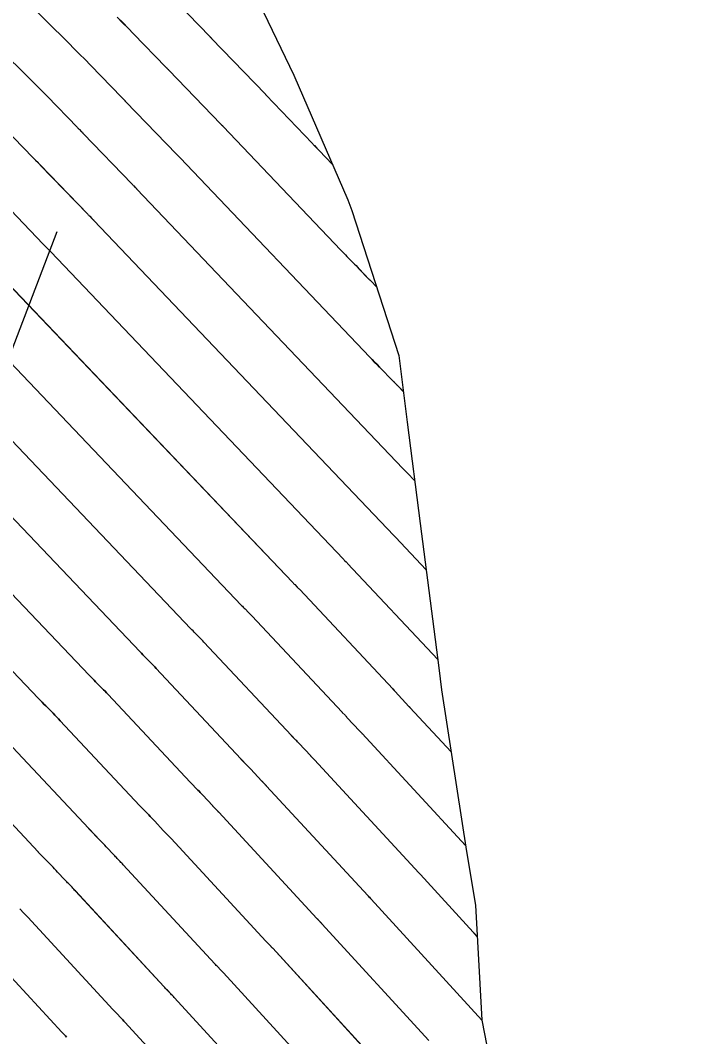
# Model space of a CAD drawing. Extents: x 954385 to 988206, y 1868364 to 1924553.
# Drawn here: x 956005.1 to 956044.1, y 1922973.1 to 1923031 of the extents above; entities that cross this region are included whole.
import ezdxf

# ---------------------------------------------------------------- set-up
doc = ezdxf.new("R2010")
doc.units = 0
for name, color, linetype in [('16', 7, 'Continuous'), ('24', 7, 'Continuous'), ('26', 7, 'Continuous'), ('6', 7, 'Continuous'), ('7', 7, 'Continuous')]:
    doc.layers.add(name, color=color, linetype=linetype)

msp = doc.modelspace()

# ---------------------------------------------------------------- linework, layer by layer
at = {"layer": '16'}
for points in [[(955959.63, 1923077.159), (956007.817, 1923029.662), (956008.127, 1923029.355), (956008.435, 1923029.046), (956008.742, 1923028.735), (956009.046, 1923028.423), (956010.829, 1923026.584), (956010.849, 1923026.564), (956010.869, 1923026.543), (956010.889, 1923026.523), (956010.909, 1923026.503), (956010.991, 1923026.421), (956011.011, 1923026.401), (956011.031, 1923026.38), (956011.052, 1923026.36), (956011.072, 1923026.339), (956013.949, 1923023.354), (956013.965, 1923023.337), (956013.982, 1923023.32), (956013.999, 1923023.303), (956014.015, 1923023.286), (956014.082, 1923023.219), (956014.099, 1923023.202), (956014.115, 1923023.186), (956014.132, 1923023.169), (956014.148, 1923023.151), (956024.948, 1923011.809), (956025.085, 1923011.666), (956025.222, 1923011.523), (956025.36, 1923011.381), (956025.498, 1923011.239), (956026.281, 1923010.439), (956026.305, 1923010.414), (956026.329, 1923010.389), (956026.353, 1923010.364), (956026.377, 1923010.339), (956026.517, 1923010.194), (956026.539, 1923010.171), (956026.86, 1923009.84)], [(955956.139, 1923076.397), (956005.383, 1923027.858), (956005.686, 1923027.557), (956005.987, 1923027.255), (956006.287, 1923026.952), (956006.585, 1923026.646), (956008.314, 1923024.863), (956008.34, 1923024.835), (956008.367, 1923024.808), (956008.394, 1923024.781), (956008.421, 1923024.754), (956008.528, 1923024.647), (956008.555, 1923024.62), (956008.582, 1923024.593), (956008.608, 1923024.566), (956008.635, 1923024.538), (956011.422, 1923021.647), (956011.444, 1923021.624), (956011.467, 1923021.6), (956011.49, 1923021.577), (956011.513, 1923021.554), (956011.605, 1923021.462), (956011.628, 1923021.438), (956011.651, 1923021.415), (956011.673, 1923021.392), (956011.696, 1923021.368), (956026.836, 1923005.468), (956026.902, 1923005.399), (956026.968, 1923005.331), (956027.034, 1923005.262), (956027.101, 1923005.194), (956027.5, 1923004.786)], [(956013.969, 1923031.976), (956015.858, 1923030.028), (956015.873, 1923030.013), (956015.887, 1923029.999), (956015.916, 1923029.97), (956015.931, 1923029.955), (956015.945, 1923029.941), (956019.004, 1923026.767), (956019.02, 1923026.751), (956019.04, 1923026.73), (956019.052, 1923026.718), (956021.663, 1923023.976), (956021.696, 1923023.941), (956021.729, 1923023.907), (956021.763, 1923023.872), (956021.796, 1923023.838), (956021.93, 1923023.701), (956021.963, 1923023.667), (956021.997, 1923023.632), (956022.03, 1923023.598), (956022.063, 1923023.563), (956022.829, 1923022.766)], [(956018.651, 1923031.94), (956020.615, 1923027.855), (956023.702, 1923020.759), (956023.926, 1923020.152), (956026.603, 1923011.897), (956027.077, 1923008.101), (956027.812, 1923002.334), (956028.87, 1922994.128), (956029.025, 1922992.866), (956030.445, 1922983.674), (956030.965, 1922980.623), (956031.33, 1922974.083), (956032.7, 1922966.972), (956033.245, 1922965.5), (956036.156, 1922957.859), (956036.949, 1922955.704), (956038.949, 1922950.161), (956041.09, 1922944.441), (956041.912, 1922942.655), (956044.117, 1922934.548)], [(956010.568, 1923031.152), (956010.883, 1923030.836), (956011.196, 1923030.519), (956011.508, 1923030.199), (956013.343, 1923028.306), (956013.357, 1923028.292), (956013.371, 1923028.278), (956013.384, 1923028.265), (956013.398, 1923028.251), (956013.453, 1923028.196), (956013.467, 1923028.182), (956013.481, 1923028.168), (956013.495, 1923028.154), (956013.508, 1923028.14), (956016.476, 1923025.06), (956016.497, 1923025.039), (956016.517, 1923025.018), (956016.559, 1923024.977), (956016.569, 1923024.966), (956016.579, 1923024.956), (956016.59, 1923024.945), (956016.6, 1923024.935), (956023.306, 1923017.893), (956023.39, 1923017.804), (956023.476, 1923017.715), (956023.561, 1923017.627), (956023.647, 1923017.539), (956023.991, 1923017.187), (956024.077, 1923017.099), (956024.162, 1923017.011), (956024.248, 1923016.922), (956024.333, 1923016.833), (956024.894, 1923016.249), (956024.908, 1923016.234), (956024.923, 1923016.22), (956024.958, 1923016.184), (956024.98, 1923016.162), (956025.34, 1923015.79)], [(956004.123, 1923024.869), (956005.799, 1923023.141), (956005.832, 1923023.107), (956005.865, 1923023.073), (956005.898, 1923023.04), (956005.932, 1923023.006), (956006.066, 1923022.873), (956006.099, 1923022.839), (956006.132, 1923022.806), (956006.165, 1923022.772), (956006.198, 1923022.738), (956008.894, 1923019.94), (956008.923, 1923019.91), (956008.952, 1923019.881), (956008.981, 1923019.851), (956009.011, 1923019.822), (956009.128, 1923019.704), (956009.157, 1923019.674), (956009.186, 1923019.645), (956009.215, 1923019.615), (956009.244, 1923019.585), (956026.321, 1923001.651), (956026.335, 1923001.636), (956026.349, 1923001.622), (956026.378, 1923001.593), (956026.392, 1923001.578), (956026.406, 1923001.564), (956028.152, 1922999.699)], [(956003.762, 1923020.937), (956006.367, 1923018.234), (956006.402, 1923018.197), (956006.438, 1923018.161), (956006.473, 1923018.125), (956006.509, 1923018.089), (956006.651, 1923017.946), (956006.687, 1923017.91), (956006.722, 1923017.874), (956006.757, 1923017.838), (956006.792, 1923017.802), (956023.432, 1923000.327), (956023.453, 1923000.305), (956023.473, 1923000.284), (956023.494, 1923000.262), (956023.515, 1923000.241), (956023.599, 1923000.156), (956023.62, 1923000.135), (956023.64, 1923000.114), (956023.661, 1923000.092), (956023.681, 1923000.071), (956028.81, 1922994.593)], [(956004.34, 1923016.018), (956020.543, 1922999.003), (956020.577, 1922998.967), (956020.611, 1922998.931), (956020.646, 1922998.896), (956020.681, 1922998.861), (956020.82, 1922998.72), (956020.854, 1922998.685), (956020.889, 1922998.649), (956020.923, 1922998.614), (956020.957, 1922998.578), (956026.25, 1922992.924), (956026.331, 1922992.841), (956026.345, 1922992.827), (956026.358, 1922992.814), (956026.371, 1922992.8), (956026.384, 1922992.786), (956027.177, 1922991.933), (956027.19, 1922991.92), (956027.216, 1922991.893), (956027.229, 1922991.879), (956029.569, 1922989.347)], [(956001.888, 1923014.235), (956017.654, 1922997.678), (956017.702, 1922997.629), (956017.75, 1922997.579), (956017.798, 1922997.529), (956017.846, 1922997.48), (956018.04, 1922997.284), (956018.089, 1922997.234), (956018.137, 1922997.185), (956018.185, 1922997.135), (956018.232, 1922997.085), (956023.367, 1922991.6), (956023.373, 1922991.594), (956023.539, 1922991.424), (956023.566, 1922991.396), (956023.594, 1922991.367), (956023.621, 1922991.339), (956023.648, 1922991.31), (956024.38, 1922990.523), (956024.391, 1922990.511), (956024.402, 1922990.5), (956024.413, 1922990.488), (956024.424, 1922990.477), (956024.467, 1922990.432), (956024.478, 1922990.42), (956024.489, 1922990.409), (956024.5, 1922990.397), (956024.511, 1922990.386), (956030.391, 1922984.024)], [(956031.065, 1922978.832), (956030.921, 1922978.987), (956030.897, 1922979.013), (956030.873, 1922979.038), (956030.849, 1922979.064), (956030.825, 1922979.09), (956027.827, 1922982.367), (956027.812, 1922982.383), (956027.797, 1922982.399), (956027.766, 1922982.431), (956027.75, 1922982.447), (956027.735, 1922982.464), (956021.792, 1922988.893), (956021.775, 1922988.911), (956021.758, 1922988.93), (956021.741, 1922988.948), (956021.723, 1922988.966), (956021.653, 1922989.039), (956021.635, 1922989.057), (956021.618, 1922989.075), (956021.601, 1922989.094), (956021.583, 1922989.112), (956020.913, 1922989.833), (956020.871, 1922989.877), (956020.83, 1922989.921), (956020.788, 1922989.965), (956020.746, 1922990.008), (956020.492, 1922990.268), (956020.485, 1922990.276), (956015.507, 1922995.591), (956015.446, 1922995.656), (956015.385, 1922995.72), (956015.323, 1922995.784), (956015.261, 1922995.847), (956015.012, 1922996.1), (956014.95, 1922996.163), (956014.888, 1922996.226), (956014.826, 1922996.29), (956014.765, 1922996.354), (955999.436, 1923012.452)], [(956031.331, 1922974.075), (956031.326, 1922974.081), (956025.025, 1922980.967), (956025.009, 1922980.984), (956024.994, 1922981.001), (956024.978, 1922981.018), (956024.962, 1922981.034), (956024.898, 1922981.101), (956024.882, 1922981.118), (956024.866, 1922981.134), (956024.85, 1922981.151), (956024.834, 1922981.168), (956019.074, 1922987.4), (956019.05, 1922987.425), (956019.027, 1922987.451), (956019.003, 1922987.476), (956018.979, 1922987.501), (956018.882, 1922987.601), (956018.858, 1922987.626), (956018.834, 1922987.651), (956018.81, 1922987.676), (956018.787, 1922987.701), (956018.177, 1922988.356), (956018.122, 1922988.416), (956018.066, 1922988.475), (956018.01, 1922988.533), (956017.953, 1922988.592), (956017.612, 1922988.94), (956017.602, 1922988.951), (956012.782, 1922994.098), (956012.708, 1922994.177), (956012.633, 1922994.256), (956012.558, 1922994.333), (956012.482, 1922994.411), (956012.177, 1922994.719), (956012.101, 1922994.796), (956012.026, 1922994.874), (956011.95, 1922994.952), (956011.876, 1922995.03), (955996.984, 1923010.669)], [(955994.532, 1923008.885), (956008.986, 1922993.706), (956009.075, 1922993.614), (956009.164, 1922993.521), (956009.253, 1922993.43), (956009.343, 1922993.339), (956009.703, 1922992.974), (956009.792, 1922992.883), (956009.881, 1922992.791), (956009.97, 1922992.698), (956010.058, 1922992.605), (956014.719, 1922987.627), (956014.735, 1922987.611), (956015.16, 1922987.175), (956015.231, 1922987.102), (956015.302, 1922987.028), (956015.372, 1922986.954), (956015.442, 1922986.88), (956015.99, 1922986.291), (956016.02, 1922986.258), (956016.05, 1922986.226), (956016.081, 1922986.194), (956016.111, 1922986.163), (956016.234, 1922986.036), (956016.265, 1922986.004), (956016.295, 1922985.972), (956016.326, 1922985.939), (956016.356, 1922985.907), (956021.933, 1922979.873), (956021.957, 1922979.847), (956021.981, 1922979.822), (956022.005, 1922979.796), (956022.03, 1922979.771), (956022.127, 1922979.67), (956022.151, 1922979.644), (956022.175, 1922979.619), (956022.199, 1922979.593), (956022.223, 1922979.568), (956028.313, 1922972.913)], [(955992.081, 1923007.102), (956006.097, 1922992.382), (956006.199, 1922992.275), (956006.302, 1922992.169), (956006.405, 1922992.063), (956006.508, 1922991.958), (956006.924, 1922991.538), (956007.027, 1922991.432), (956007.13, 1922991.326), (956007.232, 1922991.22), (956007.333, 1922991.112), (956011.837, 1922986.302), (956011.856, 1922986.283), (956012.367, 1922985.759), (956012.453, 1922985.671), (956012.538, 1922985.582), (956012.622, 1922985.493), (956012.706, 1922985.403), (956013.193, 1922984.88), (956013.229, 1922984.841), (956013.266, 1922984.802), (956013.303, 1922984.763), (956013.341, 1922984.724), (956013.49, 1922984.57), (956013.527, 1922984.531), (956013.564, 1922984.493), (956013.601, 1922984.453), (956013.637, 1922984.414), (956019.033, 1922978.577), (956019.065, 1922978.543), (956019.097, 1922978.509), (956019.129, 1922978.475), (956019.162, 1922978.441), (956019.292, 1922978.305), (956019.324, 1922978.271), (956019.357, 1922978.237), (956019.389, 1922978.203), (956019.42, 1922978.168), (956025.299, 1922971.744)], [(956022.286, 1922970.575), (956016.618, 1922976.769), (956016.578, 1922976.812), (956016.538, 1922976.855), (956016.498, 1922976.898), (956016.457, 1922976.941), (956016.293, 1922977.11), (956016.253, 1922977.153), (956016.212, 1922977.196), (956016.172, 1922977.239), (956016.132, 1922977.282), (956010.919, 1922982.921), (956010.876, 1922982.967), (956010.833, 1922983.013), (956010.789, 1922983.059), (956010.746, 1922983.105), (956010.57, 1922983.286), (956010.526, 1922983.332), (956010.482, 1922983.377), (956010.439, 1922983.423), (956010.396, 1922983.47), (956009.952, 1922983.947), (956009.863, 1922984.042), (956009.774, 1922984.136), (956009.684, 1922984.229), (956009.594, 1922984.322), (956008.974, 1922984.957), (956008.956, 1922984.976), (956008.954, 1922984.978), (956004.608, 1922989.619)], [(956019.272, 1922969.407), (956013.816, 1922975.369), (956013.768, 1922975.421), (956013.72, 1922975.473), (956013.671, 1922975.525), (956013.622, 1922975.576), (956013.425, 1922975.78), (956013.376, 1922975.831), (956013.328, 1922975.883), (956013.279, 1922975.934), (956013.231, 1922975.986), (956008.201, 1922981.428), (956008.151, 1922981.481), (956008.102, 1922981.534), (956008.052, 1922981.587), (956008.001, 1922981.639), (956007.799, 1922981.848), (956007.749, 1922981.9), (956007.699, 1922981.953), (956007.649, 1922982.006), (956007.599, 1922982.059), (956007.183, 1922982.506), (956007.097, 1922982.598), (956007.01, 1922982.69), (956006.923, 1922982.78), (956006.835, 1922982.871), (956006.097, 1922983.627), (956006.076, 1922983.649), (956006.072, 1922983.653), (956001.884, 1922988.126)], [(956005.028, 1922980.41), (956005.257, 1922980.174), (956005.314, 1922980.115), (956005.37, 1922980.055), (956005.427, 1922979.995), (956005.483, 1922979.935), (956010.33, 1922974.691), (956010.386, 1922974.63), (956010.443, 1922974.57), (956010.5, 1922974.51), (956010.557, 1922974.45), (956010.787, 1922974.211), (956010.844, 1922974.151), (956010.901, 1922974.091), (956010.958, 1922974.031), (956011.014, 1922973.97), (956016.259, 1922968.238)], [(956007.689, 1922973.12), (956007.624, 1922973.188), (956007.559, 1922973.257), (956007.494, 1922973.326), (956007.429, 1922973.395), (956002.764, 1922978.442)]]:
    msp.add_lwpolyline(points, dxfattribs=at)
at = {"layer": '24'}
msp.add_lwpolyline([(956018.651, 1923031.94), (956020.615, 1923027.855), (956023.702, 1923020.759), (956023.926, 1923020.152), (956026.603, 1923011.897), (956027.077, 1923008.101), (956027.812, 1923002.334), (956028.87, 1922994.128), (956029.025, 1922992.866), (956030.445, 1922983.674), (956030.965, 1922980.623), (956031.33, 1922974.083), (956032.7, 1922966.972), (956033.245, 1922965.5), (956036.156, 1922957.859), (956036.949, 1922955.704), (956038.949, 1922950.161), (956041.09, 1922944.441), (956041.912, 1922942.655), (956044.117, 1922934.548)], dxfattribs=at)
at = {"layer": '26'}
msp.add_lwpolyline([(956007.131, 1923018.928), (955990.47, 1922975.275), (955989.52, 1922981.199), (955990.47, 1922975.275), (955995.126, 1922979.06)], dxfattribs=at)
at = {"layer": '6'}
for points in [[(956013.969, 1923031.976), (956015.857, 1923030.027), (956015.871, 1923030.012), (956015.886, 1923029.998), (956015.915, 1923029.969), (956015.93, 1923029.954), (956015.944, 1923029.939), (956019.003, 1923026.766), (956019.019, 1923026.75), (956019.039, 1923026.73), (956019.051, 1923026.717), (956021.663, 1923023.974), (956021.696, 1923023.94), (956021.729, 1923023.905), (956021.762, 1923023.871), (956021.796, 1923023.837), (956021.93, 1923023.7), (956021.963, 1923023.666), (956021.996, 1923023.631), (956022.03, 1923023.597), (956022.063, 1923023.562), (956022.83, 1923022.762)], [(956003.761, 1923020.936), (956006.366, 1923018.233), (956006.401, 1923018.197), (956006.436, 1923018.161), (956006.472, 1923018.125), (956006.507, 1923018.089), (956006.65, 1923017.946), (956006.686, 1923017.91), (956006.721, 1923017.874), (956006.756, 1923017.837), (956006.791, 1923017.801), (956023.432, 1923000.327), (956023.453, 1923000.305), (956023.473, 1923000.284), (956023.494, 1923000.262), (956023.515, 1923000.241), (956023.599, 1923000.156), (956023.62, 1923000.135), (956023.64, 1923000.114), (956023.661, 1923000.092), (956023.681, 1923000.071), (956028.81, 1922994.593)], [(956028.313, 1922972.913), (956022.223, 1922979.568), (956022.199, 1922979.594), (956022.175, 1922979.619), (956022.151, 1922979.645), (956022.127, 1922979.67), (956022.03, 1922979.771), (956022.006, 1922979.796), (956021.982, 1922979.822), (956021.958, 1922979.847), (956021.934, 1922979.873), (956016.355, 1922985.907), (956016.325, 1922985.94), (956016.295, 1922985.972), (956016.264, 1922986.004), (956016.234, 1922986.036), (956016.111, 1922986.163), (956016.08, 1922986.195), (956016.05, 1922986.227), (956016.019, 1922986.259), (956015.989, 1922986.291), (956015.442, 1922986.879), (956015.372, 1922986.954), (956015.302, 1922987.028), (956015.231, 1922987.102), (956015.16, 1922987.175), (956014.735, 1922987.61), (956014.721, 1922987.625), (956014.719, 1922987.626), (956010.058, 1922992.605), (956009.97, 1922992.698), (956009.881, 1922992.791), (956009.792, 1922992.883), (956009.703, 1922992.974), (956009.343, 1922993.338), (956009.253, 1922993.43), (956009.164, 1922993.521), (956009.075, 1922993.613), (956008.986, 1922993.706), (955994.532, 1923008.885)], [(956002.764, 1922978.443), (956007.43, 1922973.396), (956007.494, 1922973.326), (956007.559, 1922973.257), (956007.624, 1922973.188), (956007.69, 1922973.12)]]:
    msp.add_lwpolyline(points, dxfattribs=at)
at = {"layer": '7'}
for points in [[(956026.86, 1923009.841), (956026.538, 1923010.174), (956026.53, 1923010.181), (956026.518, 1923010.193), (956026.516, 1923010.195), (956026.376, 1923010.342), (956026.352, 1923010.366), (956026.328, 1923010.391), (956026.303, 1923010.416), (956026.279, 1923010.441), (956025.498, 1923011.239), (956025.36, 1923011.381), (956025.222, 1923011.523), (956025.085, 1923011.666), (956024.948, 1923011.808), (956014.147, 1923023.151), (956014.13, 1923023.168), (956014.114, 1923023.185), (956014.098, 1923023.202), (956014.081, 1923023.218), (956014.014, 1923023.285), (956013.997, 1923023.302), (956013.981, 1923023.319), (956013.964, 1923023.336), (956013.948, 1923023.353), (956011.071, 1923026.338), (956011.051, 1923026.359), (956011.03, 1923026.379), (956011.01, 1923026.4), (956010.99, 1923026.42), (956010.908, 1923026.502), (956010.888, 1923026.522), (956010.868, 1923026.542), (956010.848, 1923026.563), (956010.828, 1923026.584), (956009.046, 1923028.423), (956008.742, 1923028.735), (956008.436, 1923029.046), (956008.127, 1923029.355), (956007.818, 1923029.662), (955959.626, 1923077.163)], [(955956.139, 1923076.396), (956005.383, 1923027.858), (956005.686, 1923027.558), (956005.988, 1923027.256), (956006.287, 1923026.952), (956006.585, 1923026.646), (956008.313, 1923024.862), (956008.339, 1923024.835), (956008.366, 1923024.807), (956008.393, 1923024.78), (956008.42, 1923024.753), (956008.527, 1923024.646), (956008.554, 1923024.619), (956008.581, 1923024.592), (956008.607, 1923024.565), (956008.634, 1923024.537), (956011.421, 1923021.646), (956011.443, 1923021.623), (956011.466, 1923021.6), (956011.489, 1923021.576), (956011.512, 1923021.553), (956011.604, 1923021.461), (956011.627, 1923021.438), (956011.65, 1923021.414), (956011.672, 1923021.391), (956011.695, 1923021.367), (956026.836, 1923005.468), (956026.901, 1923005.4), (956026.967, 1923005.331), (956027.034, 1923005.263), (956027.1, 1923005.195), (956027.499, 1923004.787)], [(956010.569, 1923031.152), (956010.884, 1923030.837), (956011.197, 1923030.519), (956011.508, 1923030.2), (956013.342, 1923028.305), (956013.356, 1923028.291), (956013.37, 1923028.277), (956013.383, 1923028.264), (956013.397, 1923028.25), (956013.452, 1923028.195), (956013.466, 1923028.181), (956013.48, 1923028.167), (956013.494, 1923028.153), (956013.507, 1923028.139), (956016.475, 1923025.06), (956016.496, 1923025.039), (956016.516, 1923025.018), (956016.558, 1923024.976), (956016.568, 1923024.966), (956016.578, 1923024.955), (956016.589, 1923024.945), (956016.599, 1923024.934), (956023.306, 1923017.891), (956023.39, 1923017.803), (956023.476, 1923017.714), (956023.561, 1923017.626), (956023.647, 1923017.538), (956023.99, 1923017.187), (956024.076, 1923017.099), (956024.162, 1923017.011), (956024.247, 1923016.923), (956024.332, 1923016.834), (956024.895, 1923016.248), (956024.909, 1923016.234), (956024.923, 1923016.22), (956024.951, 1923016.193), (956024.965, 1923016.179), (956024.978, 1923016.165), (956025.34, 1923015.791)], [(956004.123, 1923024.869), (956005.798, 1923023.14), (956005.831, 1923023.106), (956005.864, 1923023.072), (956005.897, 1923023.039), (956005.931, 1923023.005), (956006.065, 1923022.872), (956006.098, 1923022.838), (956006.131, 1923022.805), (956006.164, 1923022.771), (956006.197, 1923022.737), (956008.893, 1923019.94), (956008.922, 1923019.91), (956008.951, 1923019.88), (956008.98, 1923019.85), (956009.01, 1923019.821), (956009.127, 1923019.703), (956009.156, 1923019.674), (956009.185, 1923019.644), (956009.214, 1923019.614), (956009.243, 1923019.584), (956026.321, 1923001.651), (956026.335, 1923001.636), (956026.349, 1923001.622), (956026.378, 1923001.593), (956026.392, 1923001.578), (956026.406, 1923001.564), (956028.152, 1922999.699)], [(956004.339, 1923016.018), (956020.543, 1922999.002), (956020.577, 1922998.967), (956020.611, 1922998.931), (956020.646, 1922998.896), (956020.681, 1922998.861), (956020.82, 1922998.72), (956020.854, 1922998.685), (956020.889, 1922998.649), (956020.923, 1922998.613), (956020.957, 1922998.577), (956026.25, 1922992.924), (956026.253, 1922992.921), (956026.331, 1922992.84), (956026.345, 1922992.827), (956026.358, 1922992.813), (956026.371, 1922992.8), (956026.383, 1922992.786), (956027.176, 1922991.934), (956027.189, 1922991.92), (956027.215, 1922991.893), (956027.228, 1922991.879), (956029.568, 1922989.348)], [(956001.887, 1923014.234), (956017.654, 1922997.678), (956017.702, 1922997.628), (956017.75, 1922997.579), (956017.798, 1922997.529), (956017.846, 1922997.48), (956018.04, 1922997.283), (956018.089, 1922997.234), (956018.137, 1922997.185), (956018.184, 1922997.135), (956018.232, 1922997.084), (956023.367, 1922991.6), (956023.373, 1922991.593), (956023.539, 1922991.424), (956023.566, 1922991.396), (956023.594, 1922991.367), (956023.621, 1922991.338), (956023.648, 1922991.309), (956024.379, 1922990.523), (956024.39, 1922990.511), (956024.401, 1922990.5), (956024.412, 1922990.489), (956024.423, 1922990.477), (956024.467, 1922990.432), (956024.478, 1922990.421), (956024.488, 1922990.409), (956024.499, 1922990.398), (956024.51, 1922990.386), (956030.391, 1922984.025)], [(956031.065, 1922978.835), (956030.921, 1922978.988), (956030.897, 1922979.014), (956030.873, 1922979.04), (956030.849, 1922979.066), (956030.825, 1922979.092), (956027.828, 1922982.367), (956027.813, 1922982.383), (956027.797, 1922982.399), (956027.766, 1922982.432), (956027.751, 1922982.448), (956027.736, 1922982.464), (956021.792, 1922988.893), (956021.775, 1922988.912), (956021.757, 1922988.93), (956021.74, 1922988.948), (956021.722, 1922988.967), (956021.652, 1922989.039), (956021.635, 1922989.057), (956021.617, 1922989.076), (956021.6, 1922989.094), (956021.583, 1922989.112), (956020.913, 1922989.833), (956020.871, 1922989.877), (956020.83, 1922989.921), (956020.788, 1922989.964), (956020.746, 1922990.008), (956020.493, 1922990.266), (956020.485, 1922990.275), (956015.507, 1922995.591), (956015.446, 1922995.656), (956015.385, 1922995.72), (956015.323, 1922995.784), (956015.261, 1922995.847), (956015.012, 1922996.099), (956014.95, 1922996.163), (956014.888, 1922996.226), (956014.826, 1922996.29), (956014.765, 1922996.354), (955999.435, 1923012.451)], [(955996.983, 1923010.668), (956011.876, 1922995.03), (956011.95, 1922994.952), (956012.026, 1922994.874), (956012.101, 1922994.796), (956012.177, 1922994.719), (956012.482, 1922994.411), (956012.558, 1922994.333), (956012.633, 1922994.255), (956012.708, 1922994.177), (956012.782, 1922994.098), (956017.602, 1922988.951), (956017.615, 1922988.938), (956017.953, 1922988.591), (956018.01, 1922988.533), (956018.066, 1922988.474), (956018.122, 1922988.415), (956018.177, 1922988.356), (956018.786, 1922987.702), (956018.81, 1922987.676), (956018.833, 1922987.651), (956018.857, 1922987.626), (956018.881, 1922987.601), (956018.978, 1922987.501), (956019.002, 1922987.476), (956019.026, 1922987.451), (956019.05, 1922987.426), (956019.073, 1922987.4), (956024.835, 1922981.169), (956024.85, 1922981.152), (956024.866, 1922981.135), (956024.882, 1922981.118), (956024.898, 1922981.101), (956024.962, 1922981.035), (956024.978, 1922981.018), (956024.994, 1922981.001), (956025.01, 1922980.984), (956025.025, 1922980.967), (956031.327, 1922974.082), (956031.331, 1922974.077)], [(956025.3, 1922971.745), (956019.421, 1922978.168), (956019.389, 1922978.203), (956019.357, 1922978.237), (956019.325, 1922978.272), (956019.292, 1922978.305), (956019.162, 1922978.441), (956019.13, 1922978.475), (956019.097, 1922978.509), (956019.065, 1922978.543), (956019.033, 1922978.578), (956013.637, 1922984.414), (956013.6, 1922984.454), (956013.564, 1922984.493), (956013.527, 1922984.532), (956013.489, 1922984.57), (956013.34, 1922984.725), (956013.303, 1922984.763), (956013.266, 1922984.802), (956013.229, 1922984.841), (956013.192, 1922984.88), (956012.706, 1922985.403), (956012.622, 1922985.492), (956012.538, 1922985.582), (956012.453, 1922985.67), (956012.367, 1922985.758), (956011.856, 1922986.283), (956011.838, 1922986.3), (956011.837, 1922986.302), (956007.333, 1922991.112), (956007.232, 1922991.22), (956007.13, 1922991.326), (956007.027, 1922991.432), (956006.924, 1922991.538), (956006.508, 1922991.958), (956006.405, 1922992.063), (956006.302, 1922992.169), (956006.199, 1922992.275), (956006.097, 1922992.382), (955992.08, 1923007.101)], [(956022.286, 1922970.576), (956016.619, 1922976.769), (956016.579, 1922976.812), (956016.538, 1922976.855), (956016.498, 1922976.898), (956016.457, 1922976.941), (956016.294, 1922977.111), (956016.253, 1922977.153), (956016.213, 1922977.196), (956016.172, 1922977.239), (956016.132, 1922977.282), (956010.919, 1922982.921), (956010.876, 1922982.968), (956010.832, 1922983.014), (956010.789, 1922983.059), (956010.745, 1922983.105), (956010.569, 1922983.286), (956010.525, 1922983.332), (956010.482, 1922983.378), (956010.439, 1922983.424), (956010.395, 1922983.47), (956009.952, 1922983.947), (956009.863, 1922984.041), (956009.774, 1922984.135), (956009.684, 1922984.229), (956009.594, 1922984.322), (956008.976, 1922984.955), (956008.958, 1922984.973), (956008.954, 1922984.977), (956004.608, 1922989.619)], [(956019.273, 1922969.407), (956013.816, 1922975.37), (956013.768, 1922975.422), (956013.72, 1922975.473), (956013.671, 1922975.525), (956013.622, 1922975.576), (956013.426, 1922975.78), (956013.377, 1922975.832), (956013.328, 1922975.883), (956013.28, 1922975.935), (956013.231, 1922975.987), (956008.2, 1922981.429), (956008.151, 1922981.482), (956008.101, 1922981.535), (956008.051, 1922981.587), (956008.001, 1922981.64), (956007.799, 1922981.848), (956007.748, 1922981.901), (956007.698, 1922981.953), (956007.648, 1922982.006), (956007.599, 1922982.059), (956007.183, 1922982.506), (956007.097, 1922982.598), (956007.01, 1922982.689), (956006.923, 1922982.78), (956006.836, 1922982.87), (956006.097, 1922983.627), (956006.089, 1922983.636), (956006.076, 1922983.648), (956006.072, 1922983.653), (956001.883, 1922988.126)], [(956016.259, 1922968.239), (956011.014, 1922973.97), (956010.958, 1922974.031), (956010.901, 1922974.092), (956010.845, 1922974.152), (956010.787, 1922974.212), (956010.558, 1922974.45), (956010.501, 1922974.51), (956010.444, 1922974.57), (956010.387, 1922974.631), (956010.331, 1922974.691), (956005.482, 1922979.936), (956005.426, 1922979.996), (956005.37, 1922980.056), (956005.313, 1922980.115), (956005.256, 1922980.174), (956005.028, 1922980.41)]]:
    msp.add_lwpolyline(points, dxfattribs=at)

doc.saveas('drawing.dxf')
